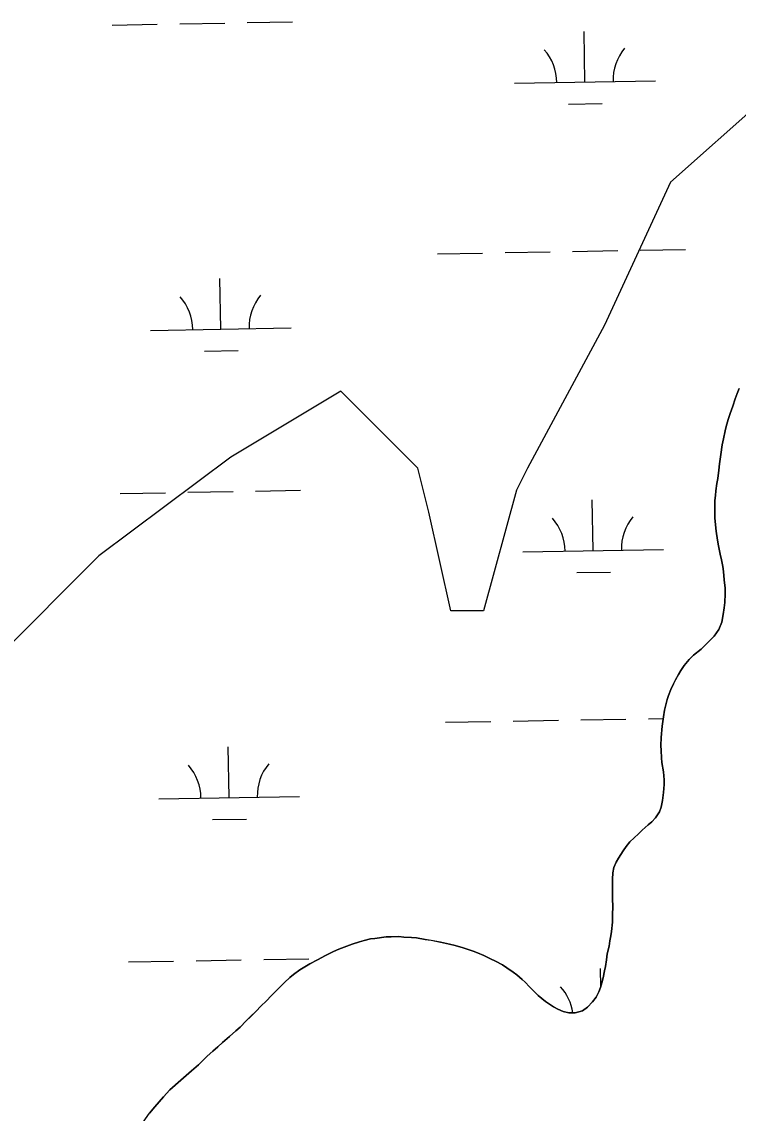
# Model space of a CAD drawing. Extents: x 3903937 to 3942190, y 260677 to 286651.
# Drawn here: x 3915384 to 3915893, y 279441 to 280216 of the extents above; entities that cross this region are included whole.
import ezdxf

# ---------------------------------------------------------------- set-up
doc = ezdxf.new("R2010")
doc.units = 0
for name, color, linetype in [('V-SITE-VEGE', 7, 'Continuous'), ('V-TOPO-SHOR', 7, 'Continuous'), ('V-WETL-SWMP', 7, 'Continuous')]:
    doc.layers.add(name, color=color, linetype=linetype)

msp = doc.modelspace()

# ---------------------------------------------------------------- linework, layer by layer
at = {"layer": 'V-SITE-VEGE'}
for p, q in [((3915915.12, 280164.55), (3915844.9, 280102.1)), ((3915844.9, 280102.1), (3915798.08, 280000.61)), ((3915798.08, 280000.61), (3915743.46, 279899.12)), ((3915610.81, 279953.77), (3915532.78, 279906.92)), ((3915665.43, 279899.12), (3915610.81, 279953.77)), ((3915532.78, 279906.92), (3915439.15, 279836.66)), ((3915673.23, 279867.89), (3915665.43, 279899.12)), ((3915743.46, 279899.12), (3915735.66, 279883.5)), ((3915735.66, 279883.5), (3915712.25, 279797.63)), ((3915688.84, 279797.63), (3915673.23, 279867.89)), ((3915439.15, 279836.66), (3915361.12, 279758.6)), ((3915712.25, 279797.63), (3915688.84, 279797.63))]:
    msp.add_line(p, q, dxfattribs=at)
at = {"layer": 'V-TOPO-SHOR'}
for points in [[(3915799.94, 279554.25), (3915801.25, 279559.73), (3915801.77, 279563.39), (3915802.44, 279567.04), (3915803.1, 279570.08), (3915803.66, 279576.64), (3915803.74, 279581.37), (3915803.85, 279588.24), (3915803.77, 279592.67), (3915803.68, 279596.64), (3915803.76, 279601.53), (3915803.7, 279607.18), (3915803.93, 279611.6), (3915804.75, 279615.41), (3915806.34, 279619.35), (3915807.92, 279622.23), (3915811.21, 279627.21), (3915813.39, 279630.38), (3915816.04, 279633.7), (3915822.09, 279639.4), (3915824.73, 279641.95), (3915828.91, 279645.7), (3915831.54, 279647.95), (3915834.19, 279650.81), (3915837, 279655.04), (3915838.28, 279658.22), (3915839.12, 279663.1), (3915839.83, 279668.73), (3915840.38, 279674.52), (3915840.43, 279677.73), (3915839.91, 279683.39), (3915838.8, 279690.12), (3915838.39, 279693.34), (3915838.17, 279698.53), (3915838.08, 279702.2), (3915838.32, 279707.69), (3915838.91, 279715.77), (3915839.43, 279719.13), (3915839.79, 279722.48), (3915840.63, 279727.2), (3915842.58, 279734.65), (3915843.54, 279737.53), (3915845.14, 279741.94), (3915846.89, 279745.88), (3915848.31, 279748.76), (3915850.51, 279752.54), (3915852.08, 279755.26), (3915854.58, 279758.88), (3915858.16, 279763.1), (3915861.27, 279766.26), (3915866.53, 279770.6), (3915871.18, 279774.95), (3915875.84, 279779.76), (3915879.27, 279784.44), (3915881.19, 279789.75), (3915882.2, 279795.08), (3915883.04, 279799.95), (3915883.41, 279803.61), (3915883.66, 279809.87), (3915883.57, 279813.84), (3915883.06, 279819.8), (3915882.39, 279825.61), (3915881.99, 279829.13), (3915881, 279834.04), (3915880.15, 279837.87), (3915878.87, 279843.84), (3915878.17, 279847.82), (3915877.21, 279854.25), (3915876.29, 279863.43), (3915876.4, 279869.99), (3915876.34, 279875.95), (3915876.71, 279879.6), (3915877.06, 279882.96), (3915877.76, 279888.14), (3915878.43, 279891.79), (3915879.14, 279897.58), (3915879.67, 279902), (3915880.69, 279908.7), (3915881.57, 279915.56), (3915882.4, 279919.82), (3915883.56, 279925.45), (3915884.37, 279928.49), (3915885.83, 279933.66), (3915887.12, 279937.92), (3915889.04, 279942.92), (3915890.8, 279948.24), (3915892.09, 279952.04), (3915893.67, 279955.68)], [(3915470.62, 279434.73), (3915475.15, 279441.07), (3915478.89, 279445.59), (3915484.96, 279452.66), (3915489.62, 279457.62), (3915497.37, 279464.52), (3915504.8, 279471.12), (3915509.76, 279475.47), (3915515.97, 279481.47), (3915520, 279485.07), (3915523.56, 279488.22), (3915526.97, 279491.22), (3915531.92, 279495.41), (3915536.41, 279499.46), (3915539.51, 279502.16), (3915543.71, 279506.52), (3915546.65, 279509.37), (3915551.15, 279513.73), (3915553.95, 279516.74), (3915558.3, 279521.09), (3915561.25, 279524.1), (3915565.44, 279528.46), (3915568.24, 279531.31), (3915570.87, 279533.87), (3915574.75, 279537.32), (3915577.38, 279539.56), (3915581.86, 279542.85), (3915588.8, 279547.01), (3915594.35, 279549.97), (3915599.89, 279553.09), (3915605.74, 279555.9), (3915609.43, 279557.51), (3915615.12, 279559.71), (3915618.96, 279561.02), (3915624.18, 279562.77), (3915627.55, 279563.63), (3915632, 279564.78), (3915635.06, 279565.19), (3915643.02, 279566.28), (3915646.53, 279566.38), (3915652.03, 279566.44), (3915655.69, 279566.08), (3915661.02, 279565.68), (3915664.69, 279565.47), (3915670.77, 279564.46), (3915675.04, 279563.78), (3915681.58, 279562.45), (3915687.97, 279560.97), (3915692.08, 279560.14), (3915697.71, 279558.52), (3915701.19, 279557.24), (3915704.69, 279556.11), (3915707.88, 279554.84), (3915712.42, 279552.93), (3915717.12, 279550.57), (3915720.6, 279548.98), (3915725.6, 279546.3), (3915728.62, 279544.27), (3915733.31, 279541.29), (3915735.87, 279539.27), (3915739.48, 279536), (3915741.74, 279533.98), (3915744.89, 279530.87), (3915747.44, 279528.24), (3915750.9, 279524.52), (3915756.17, 279520.31), (3915761.91, 279516.55), (3915764.79, 279514.82), (3915768.73, 279513.23), (3915772.69, 279512.4), (3915777.27, 279512.33), (3915782.33, 279513.62), (3915786.04, 279516.31), (3915789.61, 279520.22), (3915792.11, 279523.54), (3915794, 279527.17), (3915795.27, 279530.21), (3915796.24, 279533.7), (3915797.06, 279537.05), (3915798.06, 279542.07), (3915798.72, 279545.27), (3915799.41, 279549.83), (3915799.94, 279554.25)]]:
    msp.add_lwpolyline(points, dxfattribs=at)
at = {"layer": 'V-WETL-SWMP'}
for p, q in [((3915448.53, 280213.65), (3915480.53, 280214.22)), ((3915496.53, 280214.5), (3915528.52, 280215.06)), ((3915544.52, 280215.34), (3915576.52, 280215.91)), ((3915784.14, 280173.12), (3915783.51, 280209.12)), ((3915734.15, 280172.24), (3915834.14, 280174)), ((3915772.42, 280157.48), (3915796.41, 280157.91)), ((3915679.43, 280051.19), (3915711.42, 280051.75)), ((3915727.42, 280052.04), (3915759.42, 280052.6)), ((3915775.41, 280052.88), (3915807.41, 280053.44)), ((3915823.41, 280053.73), (3915855.4, 280054.29)), ((3915525.75, 279997.74), (3915525.12, 280033.73)), ((3915475.76, 279996.86), (3915575.75, 279998.62)), ((3915514.03, 279982.1), (3915538.02, 279982.52)), ((3915892.09, 279952.04), (3915890.8, 279948.24)), ((3915893.67, 279955.67), (3915892.09, 279952.04)), ((3915889.04, 279942.92), (3915887.12, 279937.92)), ((3915890.8, 279948.24), (3915889.04, 279942.92)), ((3915887.12, 279937.92), (3915885.83, 279933.66)), ((3915884.37, 279928.49), (3915883.56, 279925.45)), ((3915885.83, 279933.66), (3915884.37, 279928.49)), ((3915882.4, 279919.82), (3915881.57, 279915.56)), ((3915883.56, 279925.45), (3915882.4, 279919.82)), ((3915881.57, 279915.56), (3915880.69, 279908.7)), ((3915880.69, 279908.7), (3915879.67, 279902)), ((3915879.14, 279897.58), (3915878.43, 279891.79)), ((3915879.67, 279902), (3915879.14, 279897.58)), ((3915878.43, 279891.79), (3915877.76, 279888.14)), ((3915454.39, 279881.03), (3915486.38, 279881.59)), ((3915502.38, 279881.88), (3915534.38, 279882.44)), ((3915550.37, 279882.72), (3915582.37, 279883.28)), ((3915877.06, 279882.96), (3915876.71, 279879.61)), ((3915877.76, 279888.14), (3915877.06, 279882.96)), ((3915790, 279840.5), (3915789.37, 279876.5)), ((3915876.71, 279879.61), (3915876.34, 279875.95)), ((3915876.34, 279875.95), (3915876.4, 279869.99)), ((3915876.4, 279869.99), (3915876.29, 279863.43)), ((3915876.29, 279863.43), (3915877.21, 279854.25)), ((3915877.21, 279854.25), (3915878.17, 279847.82)), ((3915878.17, 279847.82), (3915878.87, 279843.84)), ((3915878.87, 279843.84), (3915880.15, 279837.87)), ((3915740.01, 279839.62), (3915839.99, 279841.38)), ((3915880.15, 279837.87), (3915881, 279834.03)), ((3915881, 279834.03), (3915881.99, 279829.13)), ((3915881.99, 279829.13), (3915882.39, 279825.61)), ((3915778.27, 279824.86), (3915802.27, 279825.28)), ((3915882.39, 279825.61), (3915883.06, 279819.8)), ((3915883.06, 279819.8), (3915883.57, 279813.84)), ((3915883.57, 279813.84), (3915883.66, 279809.87)), ((3915883.41, 279803.61), (3915883.04, 279799.95)), ((3915883.66, 279809.87), (3915883.41, 279803.61)), ((3915883.04, 279799.95), (3915882.2, 279795.08)), ((3915881.19, 279789.75), (3915879.27, 279784.44)), ((3915882.2, 279795.08), (3915881.19, 279789.75)), ((3915879.27, 279784.44), (3915875.84, 279779.76)), ((3915871.18, 279774.95), (3915866.53, 279770.6)), ((3915875.84, 279779.76), (3915871.18, 279774.95)), ((3915861.27, 279766.26), (3915858.16, 279763.1)), ((3915866.53, 279770.6), (3915861.27, 279766.26)), ((3915854.58, 279758.88), (3915852.08, 279755.26)), ((3915858.16, 279763.1), (3915854.58, 279758.88)), ((3915850.51, 279752.54), (3915848.31, 279748.76)), ((3915852.08, 279755.26), (3915850.51, 279752.54)), ((3915845.14, 279741.94), (3915843.54, 279737.53)), ((3915846.89, 279745.88), (3915845.14, 279741.94)), ((3915848.31, 279748.76), (3915846.89, 279745.88)), ((3915842.58, 279734.65), (3915840.63, 279727.2)), ((3915843.54, 279737.53), (3915842.58, 279734.65)), ((3915840.63, 279727.2), (3915839.79, 279722.48)), ((3915685.28, 279718.57), (3915717.28, 279719.13)), ((3915733.28, 279719.41), (3915765.27, 279719.98)), ((3915781.27, 279720.26), (3915813.26, 279720.82)), ((3915829.26, 279721.1), (3915839.66, 279721.29)), ((3915839.43, 279719.13), (3915838.91, 279715.77)), ((3915839.79, 279722.48), (3915839.43, 279719.13)), ((3915838.91, 279715.77), (3915838.32, 279707.69)), ((3915838.32, 279707.69), (3915838.08, 279702.2)), ((3915531.61, 279665.11), (3915530.98, 279701.11)), ((3915838.08, 279702.2), (3915838.17, 279698.53)), ((3915838.17, 279698.53), (3915838.39, 279693.34)), ((3915838.39, 279693.34), (3915838.8, 279690.12)), ((3915838.8, 279690.12), (3915839.91, 279683.39)), ((3915839.91, 279683.39), (3915840.43, 279677.73)), ((3915840.38, 279674.53), (3915839.83, 279668.73)), ((3915840.43, 279677.73), (3915840.38, 279674.53)), ((3915481.62, 279664.23), (3915581.6, 279665.99)), ((3915839.83, 279668.73), (3915839.12, 279663.09)), ((3915838.28, 279658.22), (3915837.01, 279655.04)), ((3915839.12, 279663.09), (3915838.28, 279658.22)), ((3915519.88, 279649.47), (3915543.88, 279649.9)), ((3915834.19, 279650.81), (3915831.55, 279647.95)), ((3915837.01, 279655.04), (3915834.19, 279650.81)), ((3915824.73, 279641.95), (3915822.09, 279639.4)), ((3915828.91, 279645.7), (3915824.73, 279641.95)), ((3915831.55, 279647.95), (3915828.91, 279645.7)), ((3915816.04, 279633.7), (3915813.39, 279630.38)), ((3915822.09, 279639.4), (3915816.04, 279633.7)), ((3915811.21, 279627.21), (3915807.92, 279622.22)), ((3915813.39, 279630.38), (3915811.21, 279627.21)), ((3915806.34, 279619.35), (3915804.75, 279615.4)), ((3915807.92, 279622.22), (3915806.34, 279619.35)), ((3915803.93, 279611.6), (3915803.7, 279607.18)), ((3915804.75, 279615.4), (3915803.93, 279611.6)), ((3915803.7, 279607.18), (3915803.76, 279601.53)), ((3915803.76, 279601.53), (3915803.68, 279596.64)), ((3915803.68, 279596.64), (3915803.77, 279592.67)), ((3915803.85, 279588.24), (3915803.74, 279581.37)), ((3915803.77, 279592.67), (3915803.85, 279588.24)), ((3915803.74, 279581.37), (3915803.66, 279576.64)), ((3915803.66, 279576.64), (3915803.1, 279570.08)), ((3915627.55, 279563.63), (3915624.18, 279562.77)), ((3915632, 279564.78), (3915627.55, 279563.63)), ((3915635.06, 279565.19), (3915632, 279564.78)), ((3915643.02, 279566.28), (3915635.06, 279565.19)), ((3915646.53, 279566.38), (3915643.02, 279566.28)), ((3915652.03, 279566.44), (3915646.53, 279566.38)), ((3915655.69, 279566.07), (3915652.03, 279566.44)), ((3915661.02, 279565.68), (3915655.69, 279566.07)), ((3915664.68, 279565.47), (3915661.02, 279565.68)), ((3915670.77, 279564.45), (3915664.68, 279565.47)), ((3915675.04, 279563.77), (3915670.77, 279564.45)), ((3915681.58, 279562.45), (3915675.04, 279563.77)), ((3915801.77, 279563.39), (3915801.25, 279559.73)), ((3915802.44, 279567.04), (3915801.77, 279563.39)), ((3915803.1, 279570.08), (3915802.44, 279567.04)), ((3915605.74, 279555.9), (3915599.89, 279553.09)), ((3915609.43, 279557.51), (3915605.74, 279555.9)), ((3915615.12, 279559.71), (3915609.43, 279557.51)), ((3915618.96, 279561.02), (3915615.12, 279559.71)), ((3915624.18, 279562.77), (3915618.96, 279561.02)), ((3915687.97, 279560.97), (3915681.58, 279562.45)), ((3915692.08, 279560.14), (3915687.97, 279560.97)), ((3915697.7, 279558.52), (3915692.08, 279560.14)), ((3915701.2, 279557.24), (3915697.7, 279558.52)), ((3915704.69, 279556.11), (3915701.2, 279557.24)), ((3915707.87, 279554.84), (3915704.69, 279556.11)), ((3915801.25, 279559.73), (3915799.94, 279554.25)), ((3915460.24, 279548.41), (3915492.24, 279548.97)), ((3915508.24, 279549.25), (3915540.23, 279549.82)), ((3915556.23, 279550.1), (3915588.22, 279550.66)), ((3915594.35, 279549.97), (3915588.8, 279547.01)), ((3915599.89, 279553.09), (3915594.35, 279549.97)), ((3915712.42, 279552.93), (3915707.87, 279554.84)), ((3915717.12, 279550.57), (3915712.42, 279552.93)), ((3915720.6, 279548.98), (3915717.12, 279550.57)), ((3915725.6, 279546.3), (3915720.6, 279548.98)), ((3915799.41, 279549.84), (3915798.72, 279545.27)), ((3915799.94, 279554.25), (3915799.41, 279549.84)), ((3915581.86, 279542.85), (3915577.38, 279539.56)), ((3915588.8, 279547.01), (3915581.86, 279542.85)), ((3915728.62, 279544.27), (3915725.6, 279546.3)), ((3915733.31, 279541.29), (3915728.62, 279544.27)), ((3915735.87, 279539.27), (3915733.31, 279541.29)), ((3915795.45, 279530.85), (3915795.22, 279543.87)), ((3915798.06, 279542.07), (3915797.06, 279537.05)), ((3915798.72, 279545.27), (3915798.06, 279542.07)), ((3915570.87, 279533.87), (3915568.24, 279531.31)), ((3915574.75, 279537.32), (3915570.87, 279533.87)), ((3915577.38, 279539.56), (3915574.75, 279537.32)), ((3915739.48, 279536), (3915735.87, 279539.27)), ((3915741.74, 279533.98), (3915739.48, 279536)), ((3915744.89, 279530.87), (3915741.74, 279533.98)), ((3915796.24, 279533.7), (3915795.27, 279530.2)), ((3915797.06, 279537.05), (3915796.24, 279533.7)), ((3915565.44, 279528.46), (3915561.25, 279524.1)), ((3915568.24, 279531.31), (3915565.44, 279528.46)), ((3915747.45, 279528.24), (3915744.89, 279530.87)), ((3915750.9, 279524.52), (3915747.45, 279528.24)), ((3915756.17, 279520.31), (3915750.9, 279524.52)), ((3915794, 279527.17), (3915792.11, 279523.54)), ((3915795.27, 279530.2), (3915794, 279527.17)), ((3915553.95, 279516.74), (3915551.15, 279513.73)), ((3915558.3, 279521.09), (3915553.95, 279516.74)), ((3915561.25, 279524.1), (3915558.3, 279521.09)), ((3915761.91, 279516.55), (3915756.17, 279520.31)), ((3915764.79, 279514.82), (3915761.91, 279516.55)), ((3915789.61, 279520.22), (3915786.03, 279516.31)), ((3915792.11, 279523.54), (3915789.61, 279520.22)), ((3915546.66, 279509.37), (3915543.71, 279506.52)), ((3915551.15, 279513.73), (3915546.66, 279509.37)), ((3915768.73, 279513.23), (3915764.79, 279514.82)), ((3915772.69, 279512.4), (3915768.73, 279513.23)), ((3915777.27, 279512.33), (3915772.69, 279512.4)), ((3915782.33, 279513.62), (3915777.27, 279512.33)), ((3915786.03, 279516.31), (3915782.33, 279513.62)), ((3915539.51, 279502.16), (3915536.42, 279499.46)), ((3915543.71, 279506.52), (3915539.51, 279502.16)), ((3915531.92, 279495.41), (3915526.97, 279491.22)), ((3915536.42, 279499.46), (3915531.92, 279495.41)), ((3915523.56, 279488.22), (3915520, 279485.07)), ((3915526.97, 279491.22), (3915523.56, 279488.22)), ((3915515.97, 279481.47), (3915509.76, 279475.47)), ((3915520, 279485.07), (3915515.97, 279481.47)), ((3915504.8, 279471.12), (3915497.37, 279464.52)), ((3915509.76, 279475.47), (3915504.8, 279471.12)), ((3915497.37, 279464.52), (3915489.62, 279457.62)), ((3915489.62, 279457.62), (3915484.96, 279452.66)), ((3915484.96, 279452.66), (3915478.89, 279445.59)), ((3915478.89, 279445.59), (3915475.15, 279441.07))]:
    msp.add_line(p, q, dxfattribs=at)
for centre, start, end in [((3915728.9, 280172.63), 0.23658, 41.78024), ((3915839.37, 280174.57), 140.23658, 181.78024), ((3915470.51, 279997.24), 0.23658, 41.78024), ((3915580.98, 279999.18), 140.23658, 181.78024), ((3915734.76, 279840), 0.23658, 41.78024), ((3915845.22, 279841.95), 140.23658, 181.78024), ((3915476.37, 279664.62), 0.23658, 41.78024), ((3915586.84, 279666.56), 140.23658, 181.78024), ((3915740.61, 279507.38), 8.11888, 41.78024)]:
    msp.add_arc(centre, 35.25, start, end, dxfattribs=at)

doc.saveas('drawing.dxf')
